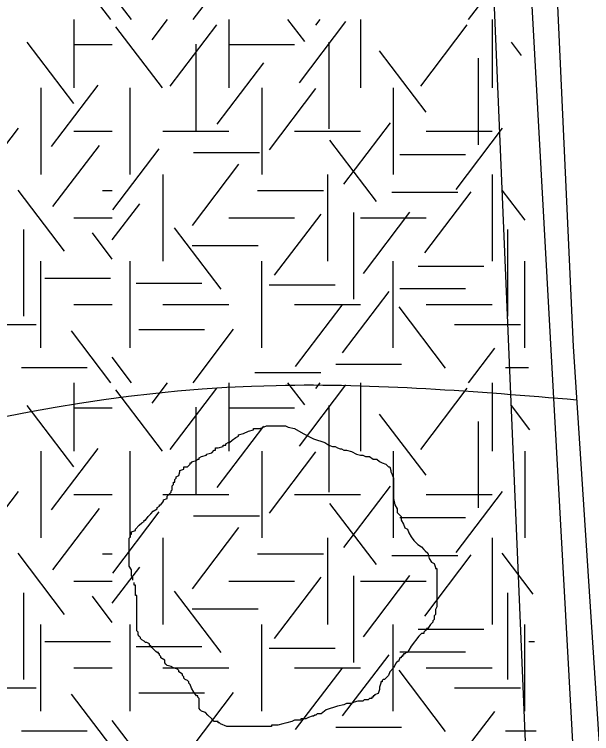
# Model space of a CAD drawing. Extents: x 419101 to 420177, y 4451541 to 4452254.
# Drawn here: x 419931.17 to 419942.95, y 4451588.77 to 4451603.44 of the extents above; entities that cross this region are included whole.
import ezdxf

# ---------------------------------------------------------------- set-up
doc = ezdxf.new("R2010")
doc.units = 0
for name, color, linetype in [('3_HALİHAZIR', 7, 'Continuous'), ('Level 27', 7, 'Continuous'), ('Level 3', 7, 'Continuous'), ('Level 41', 7, 'Continuous')]:
    doc.layers.add(name, color=color, linetype=linetype)

msp = doc.modelspace()

# ---------------------------------------------------------------- linework, layer by layer
at = {"layer": '3_HALİHAZIR'}
for points in [[(419940.056, 4451652.479), (419940.619, 4451639.261), (419942.576, 4451596.664), (419943.381, 4451584.385), (419943.692, 4451584.147), (419944.11, 4451584.115), (419945.204, 4451584.194), (419947.038, 4451584.255), (419947.276, 4451584.245), (419947.623, 4451584.202), (419947.678, 4451584.158), (419948.046, 4451583.946), (419948.292, 4451583.473), (419951.111, 4451542.778)], [(419941.466, 4451608.421), (419942.867, 4451583.053)]]:
    msp.add_lwpolyline(points, dxfattribs=at)
for points in [[(419839.353, 4451591.962), (419839.364, 4451591.971), (419844.374, 4451596.271), (419851.394, 4451601.551), (419855.474, 4451603.971), (419875.934, 4451611.761), (419891.494, 4451615.431), (419906.684, 4451617.851), (419924.462, 4451620.917), (419940.295, 4451639.301), (419940.435, 4451639.501), (419940.605, 4451639.681)], [(419830.585, 4451569.182), (419835.774, 4451573.831), (419840.974, 4451578.331), (419857.814, 4451590.841), (419892.084, 4451597.601), (419927.345, 4451605.321), (419938.763, 4451608.51), (419942.048, 4451608.213)], [(419823.158, 4451549.789), (419823.164, 4451549.79), (419829.854, 4451552.83), (419838.324, 4451557.73), (419864.054, 4451568.471), (419874.464, 4451571.841), (419888.954, 4451576.141), (419895.924, 4451578.691), (419906.074, 4451583.863), (419936.516, 4451595.874), (419942.649, 4451595.582)]]:
    msp.add_spline(points, degree=3, dxfattribs=at)
at = {"layer": 'Level 27'}
msp.add_lwpolyline([(419933.586, 4451692.981), (419939.556, 4451636.929), (419942.383, 4451569.926), (419944.571, 4451544.206), (419950.368, 4451544.849), (419950.588, 4451542.784)], dxfattribs=at)
at = {"layer": 'Level 3'}
for points in [[(419935.849, 4451594.889), (419935.953, 4451594.941), (419936.056, 4451594.967), (419936.056, 4451594.993), (419936.082, 4451594.993), (419936.108, 4451594.993), (419936.186, 4451594.993), (419936.316, 4451595.045), (419936.42, 4451595.045), (419936.497, 4451595.045), (419936.549, 4451595.045), (419936.627, 4451595.045), (419936.679, 4451595.045), (419936.705, 4451595.045), (419936.757, 4451595.019), (419936.887, 4451594.993), (419937.068, 4451594.889), (419937.276, 4451594.785), (419937.509, 4451594.707), (419937.587, 4451594.655), (419937.665, 4451594.629), (419937.717, 4451594.629), (419937.769, 4451594.603), (419937.82, 4451594.577), (419937.846, 4451594.577), (419937.898, 4451594.551), (419937.95, 4451594.551), (419938.054, 4451594.525), (419938.158, 4451594.473), (419938.235, 4451594.447), (419938.287, 4451594.447), (419938.339, 4451594.421), (419938.391, 4451594.421), (419938.417, 4451594.421), (419938.495, 4451594.37), (419938.573, 4451594.37), (419938.625, 4451594.318), (419938.676, 4451594.292), (419938.754, 4451594.266), (419938.806, 4451594.214), (419938.832, 4451594.214), (419938.858, 4451594.136), (419938.858, 4451594.11), (419938.884, 4451594.058), (419938.91, 4451593.98), (419938.91, 4451593.954), (419938.91, 4451593.876), (419938.91, 4451593.824), (419938.91, 4451593.746), (419938.91, 4451593.72), (419938.91, 4451593.642), (419938.91, 4451593.565), (419938.936, 4451593.435), (419938.988, 4451593.357), (419938.988, 4451593.279), (419939.066, 4451593.201), (419939.066, 4451593.123), (419939.117, 4451593.045), (419939.143, 4451592.967), (419939.195, 4451592.941), (419939.221, 4451592.863), (419939.273, 4451592.785), (419939.325, 4451592.708), (419939.403, 4451592.63), (419939.481, 4451592.578), (419939.532, 4451592.526), (419939.558, 4451592.5), (419939.61, 4451592.448), (419939.636, 4451592.344), (419939.688, 4451592.266), (419939.74, 4451592.24), (419939.766, 4451592.162), (419939.766, 4451592.136), (419939.792, 4451592.136), (419939.792, 4451592.11), (419939.792, 4451592.084), (419939.792, 4451592.032), (419939.792, 4451591.929), (419939.792, 4451591.877), (419939.792, 4451591.799), (419939.792, 4451591.721), (419939.792, 4451591.643), (419939.792, 4451591.565), (419939.792, 4451591.487), (419939.792, 4451591.435), (419939.792, 4451591.357), (419939.766, 4451591.305), (419939.766, 4451591.201), (419939.74, 4451591.175), (419939.74, 4451591.098), (419939.714, 4451591.072), (419939.714, 4451591.046), (419939.662, 4451590.994), (419939.61, 4451590.916), (419939.584, 4451590.916), (419939.584, 4451590.89), (419939.558, 4451590.864), (419939.532, 4451590.838), (419939.532, 4451590.812), (419939.507, 4451590.812), (419939.481, 4451590.812)], [(419933.592, 4451591.903), (419933.592, 4451591.929), (419933.592, 4451591.954), (419933.566, 4451591.98), (419933.566, 4451592.006), (419933.566, 4451592.032), (419933.566, 4451592.058), (419933.566, 4451592.084), (419933.566, 4451592.11), (419933.514, 4451592.188), (419933.514, 4451592.266), (419933.514, 4451592.292), (419933.514, 4451592.37), (419933.514, 4451592.448), (419933.514, 4451592.474), (419933.514, 4451592.5), (419933.514, 4451592.526), (419933.514, 4451592.552), (419933.514, 4451592.578), (419933.514, 4451592.604), (419933.514, 4451592.63), (419933.514, 4451592.656), (419933.514, 4451592.682), (419933.514, 4451592.76), (419933.54, 4451592.785), (419933.54, 4451592.811), (419933.54, 4451592.837), (419933.566, 4451592.837), (419933.566, 4451592.863), (419933.566, 4451592.889), (419933.644, 4451592.915), (419933.644, 4451592.941), (419933.722, 4451593.019), (419933.774, 4451593.071), (419933.825, 4451593.097), (419933.825, 4451593.123), (419933.851, 4451593.123), (419933.903, 4451593.201), (419933.955, 4451593.253), (419934.007, 4451593.305), (419934.085, 4451593.357), (419934.085, 4451593.383), (419934.137, 4451593.409), (419934.137, 4451593.435), (419934.163, 4451593.435), (419934.215, 4451593.513), (419934.215, 4451593.539), (419934.292, 4451593.565), (419934.292, 4451593.59), (419934.292, 4451593.616), (419934.344, 4451593.668), (419934.37, 4451593.694), (419934.37, 4451593.72), (419934.396, 4451593.746), (419934.396, 4451593.772), (419934.396, 4451593.798), (419934.396, 4451593.824), (419934.422, 4451593.85), (419934.422, 4451593.876), (419934.422, 4451593.902), (419934.448, 4451593.902), (419934.448, 4451593.928), (419934.448, 4451593.954), (419934.474, 4451593.98), (419934.474, 4451594.006), (419934.526, 4451594.032), (419934.552, 4451594.11), (419934.552, 4451594.136), (419934.63, 4451594.162), (419934.63, 4451594.188), (419934.63, 4451594.214), (419934.707, 4451594.214), (419934.759, 4451594.266), (419934.759, 4451594.292), (419934.785, 4451594.292), (419934.811, 4451594.318), (419934.889, 4451594.344), (419934.915, 4451594.37), (419934.941, 4451594.37), (419934.941, 4451594.396), (419934.993, 4451594.421), (419935.097, 4451594.447), (419935.097, 4451594.473), (419935.2, 4451594.499), (419935.252, 4451594.551), (419935.278, 4451594.551), (419935.278, 4451594.577), (419935.278, 4451594.603), (419935.33, 4451594.603), (419935.434, 4451594.629), (419935.434, 4451594.655), (419935.46, 4451594.655), (419935.486, 4451594.655), (419935.486, 4451594.681), (419935.538, 4451594.707), (419935.564, 4451594.707), (419935.615, 4451594.759), (419935.693, 4451594.811), (419935.745, 4451594.837), (419935.745, 4451594.863), (419935.849, 4451594.889)], [(419935.538, 4451588.916), (419935.512, 4451588.916), (419935.382, 4451588.968), (419935.356, 4451588.994), (419935.33, 4451588.994), (419935.33, 4451589.02), (419935.252, 4451589.02), (419935.2, 4451589.072), (419935.123, 4451589.15), (419935.071, 4451589.202), (419934.993, 4451589.228), (419934.967, 4451589.254), (419934.941, 4451589.28), (419934.941, 4451589.306), (419934.941, 4451589.384), (419934.941, 4451589.462), (419934.941, 4451589.487), (419934.915, 4451589.513), (419934.915, 4451589.539), (419934.889, 4451589.539), (419934.837, 4451589.617), (419934.785, 4451589.695), (419934.759, 4451589.773), (419934.733, 4451589.799), (419934.733, 4451589.825), (419934.707, 4451589.851), (419934.656, 4451589.877), (419934.63, 4451589.903), (419934.63, 4451589.929), (419934.604, 4451589.955), (419934.604, 4451589.981), (419934.526, 4451590.033), (419934.526, 4451590.059), (419934.5, 4451590.085), (419934.422, 4451590.111), (419934.37, 4451590.137), (419934.292, 4451590.163), (419934.266, 4451590.189), (419934.241, 4451590.215), (419934.241, 4451590.241), (419934.241, 4451590.267), (419934.163, 4451590.318), (419934.163, 4451590.344), (419934.137, 4451590.37), (419934.137, 4451590.396), (419934.111, 4451590.396), (419934.111, 4451590.422), (419934.085, 4451590.422), (419934.059, 4451590.448), (419934.033, 4451590.474), (419934.007, 4451590.5), (419933.981, 4451590.526), (419933.955, 4451590.552), (419933.929, 4451590.578), (419933.929, 4451590.604), (419933.877, 4451590.63), (419933.851, 4451590.63), (419933.825, 4451590.656), (419933.774, 4451590.682), (419933.748, 4451590.708), (419933.748, 4451590.734), (419933.722, 4451590.76), (419933.696, 4451590.786), (419933.696, 4451590.812), (419933.696, 4451590.838), (419933.67, 4451590.864), (419933.67, 4451590.89), (419933.67, 4451590.916), (419933.67, 4451590.994), (419933.67, 4451591.046), (419933.67, 4451591.072), (419933.67, 4451591.098), (419933.67, 4451591.123), (419933.67, 4451591.149), (419933.67, 4451591.175), (419933.67, 4451591.201), (419933.67, 4451591.227), (419933.67, 4451591.253), (419933.67, 4451591.279), (419933.67, 4451591.305), (419933.67, 4451591.331), (419933.67, 4451591.357), (419933.67, 4451591.383), (419933.67, 4451591.409), (419933.67, 4451591.435), (419933.67, 4451591.461), (419933.67, 4451591.539), (419933.67, 4451591.565), (419933.67, 4451591.591), (419933.644, 4451591.591), (419933.644, 4451591.617), (419933.644, 4451591.643), (419933.644, 4451591.669), (419933.644, 4451591.695), (419933.644, 4451591.721), (419933.644, 4451591.747), (419933.644, 4451591.773), (419933.644, 4451591.799), (419933.618, 4451591.799), (419933.618, 4451591.825), (419933.618, 4451591.851)], [(419939.481, 4451590.812), (419939.429, 4451590.76), (419939.273, 4451590.552), (419939.221, 4451590.474), (419939.195, 4451590.422), (419939.169, 4451590.422), (419939.143, 4451590.396), (419939.117, 4451590.396), (419939.117, 4451590.37), (419939.091, 4451590.37), (419939.091, 4451590.344), (419939.066, 4451590.344), (419939.066, 4451590.318), (419939.04, 4451590.318), (419939.014, 4451590.241), (419938.988, 4451590.241), (419938.962, 4451590.215), (419938.91, 4451590.111), (419938.832, 4451590.033), (419938.806, 4451589.955), (419938.728, 4451589.877), (419938.702, 4451589.877), (419938.676, 4451589.851), (419938.676, 4451589.825), (419938.65, 4451589.825), (419938.65, 4451589.799), (419938.625, 4451589.721), (419938.625, 4451589.669), (419938.599, 4451589.591), (419938.521, 4451589.565), (419938.521, 4451589.539), (419938.495, 4451589.539), (419938.495, 4451589.513), (419938.469, 4451589.513), (419938.469, 4451589.487), (419938.443, 4451589.487), (419938.417, 4451589.487), (419938.391, 4451589.462), (419938.365, 4451589.462), (419938.339, 4451589.462), (419938.313, 4451589.462), (419938.287, 4451589.436), (419938.261, 4451589.436), (419938.235, 4451589.436), (419938.209, 4451589.436), (419938.184, 4451589.436), (419938.106, 4451589.41), (419938.054, 4451589.384), (419937.976, 4451589.384), (419937.95, 4451589.384), (419937.898, 4451589.358), (419937.769, 4451589.332), (419937.535, 4451589.254), (419937.431, 4451589.176), (419937.353, 4451589.176), (419937.328, 4451589.15), (419937.302, 4451589.15), (419937.276, 4451589.124), (419937.25, 4451589.124), (419937.172, 4451589.098), (419937.12, 4451589.072), (419937.094, 4451589.072), (419937.068, 4451589.072), (419937.042, 4451589.072), (419937.016, 4451589.072), (419937.016, 4451589.046), (419936.99, 4451589.046), (419936.964, 4451589.046), (419936.887, 4451589.046), (419936.835, 4451589.02), (419936.731, 4451588.994), (419936.653, 4451588.968), (419936.549, 4451588.942), (419936.497, 4451588.942), (419936.471, 4451588.942), (419936.446, 4451588.942), (419936.42, 4451588.942), (419936.42, 4451588.916), (419936.394, 4451588.916), (419936.368, 4451588.916), (419936.342, 4451588.916), (419936.316, 4451588.916), (419936.29, 4451588.916), (419936.264, 4451588.916), (419936.238, 4451588.916), (419936.212, 4451588.916), (419936.186, 4451588.916), (419936.108, 4451588.916), (419936.056, 4451588.916), (419935.979, 4451588.916), (419935.927, 4451588.916), (419935.901, 4451588.916), (419935.875, 4451588.916), (419935.823, 4451588.916), (419935.745, 4451588.916), (419935.719, 4451588.916), (419935.667, 4451588.916), (419935.641, 4451588.916), (419935.589, 4451588.916), (419935.564, 4451588.916), (419935.538, 4451588.916)]]:
    msp.add_lwpolyline(points, dxfattribs=at)
at = {"layer": 'Level 41'}
for p, q in [((419933.143, 4451603.337), (419932.341, 4451604.393)), ((419934.819, 4451603.337), (419935.648, 4451604.428)), ((419940.439, 4451603.337), (419940.976, 4451604.043)), ((419933.566, 4451603.337), (419933.172, 4451603.855)), ((419932.384, 4451603.337), (419932.384, 4451601.939)), ((419932.384, 4451603.337), (419932.384, 4451601.939)), ((419933.982, 4451602.92), (419934.299, 4451603.337)), ((419934.353, 4451601.974), (419935.302, 4451603.224)), ((419935.548, 4451603.337), (419935.548, 4451601.939)), ((419937.097, 4451602.885), (419936.753, 4451603.337)), ((419936.99, 4451602.043), (419937.94, 4451603.293)), ((419937.323, 4451603.217), (419937.414, 4451603.337)), ((419938.234, 4451603.337), (419938.234, 4451601.939)), ((419939.467, 4451601.974), (419940.416, 4451603.224)), ((419940.92, 4451603.337), (419940.92, 4451601.939)), ((419934.193, 4451601.939), (419933.244, 4451603.189)), ((419932.385, 4451601.623), (419931.436, 4451602.872)), ((419932.384, 4451602.823), (419933.172, 4451602.823)), ((419934.873, 4451602.835), (419934.873, 4451601.068)), ((419935.548, 4451602.823), (419936.891, 4451602.823)), ((419937.59, 4451602.87), (419937.59, 4451601.103)), ((419941.522, 4451602.599), (419941.315, 4451602.872)), ((419939.574, 4451601.448), (419938.625, 4451602.697)), ((419940.638, 4451602.549), (419940.638, 4451600.782)), ((419935.313, 4451601.202), (419936.262, 4451602.452)), ((419931.713, 4451601.939), (419931.713, 4451600.172)), ((419931.713, 4451601.939), (419931.713, 4451600.172)), ((419931.933, 4451600.746), (419932.882, 4451601.996)), ((419933.534, 4451600.172), (419933.534, 4451601.939)), ((419936.22, 4451601.939), (419936.22, 4451600.172)), ((419936.379, 4451600.677), (419937.328, 4451601.927)), ((419938.906, 4451601.939), (419938.906, 4451600.172)), ((419937.896, 4451599.976), (419938.847, 4451601.225)), ((419930.308, 4451599.871), (419931.257, 4451601.121)), ((419932.384, 4451601.055), (419933.172, 4451601.055)), ((419934.205, 4451601.055), (419935.548, 4451601.055)), ((419936.891, 4451601.055), (419938.234, 4451601.055)), ((419939.577, 4451601.055), (419940.92, 4451601.055)), ((419940.187, 4451599.871), (419941.136, 4451601.121)), ((419938.562, 4451599.626), (419937.612, 4451600.875)), ((419931.959, 4451599.52), (419932.909, 4451600.769)), ((419933.182, 4451599.451), (419934.131, 4451600.7)), ((419934.829, 4451600.621), (419936.172, 4451600.621)), ((419939.037, 4451600.585), (419940.38, 4451600.585)), ((419934.807, 4451599.134), (419935.756, 4451600.384)), ((419934.205, 4451600.172), (419934.205, 4451598.405)), ((419937.563, 4451600.172), (419937.563, 4451598.405)), ((419940.92, 4451600.172), (419940.92, 4451598.405)), ((419932.198, 4451598.608), (419931.249, 4451599.857)), ((419932.968, 4451599.848), (419933.172, 4451599.848)), ((419936.135, 4451599.848), (419937.478, 4451599.848)), ((419939.547, 4451598.574), (419940.497, 4451599.824)), ((419941.596, 4451599.241), (419941.128, 4451599.857)), ((419938.877, 4451599.815), (419940.22, 4451599.815)), ((419933.172, 4451598.842), (419933.731, 4451599.578)), ((419938.095, 4451599.4), (419938.095, 4451597.632)), ((419938.295, 4451598.154), (419939.244, 4451599.403)), ((419932.384, 4451599.288), (419933.172, 4451599.288)), ((419935.548, 4451599.288), (419936.891, 4451599.288)), ((419936.484, 4451598.118), (419937.434, 4451599.368)), ((419938.234, 4451599.288), (419939.577, 4451599.288)), ((419935.392, 4451597.837), (419934.443, 4451599.087)), ((419931.359, 4451599.05), (419931.359, 4451597.282)), ((419933.172, 4451598.448), (419932.766, 4451598.982)), ((419941.238, 4451599.05), (419941.238, 4451597.282)), ((419934.802, 4451598.728), (419936.145, 4451598.728)), ((419931.713, 4451596.637), (419931.713, 4451598.405)), ((419933.534, 4451596.637), (419933.534, 4451598.405)), ((419936.22, 4451596.637), (419936.22, 4451598.405)), ((419938.906, 4451596.637), (419938.906, 4451598.405)), ((419941.592, 4451596.637), (419941.592, 4451598.405)), ((419939.411, 4451598.307), (419940.754, 4451598.307)), ((419931.795, 4451598.062), (419933.138, 4451598.062)), ((419933.657, 4451597.956), (419935, 4451597.956)), ((419936.374, 4451597.922), (419937.717, 4451597.922)), ((419937.87, 4451596.54), (419938.819, 4451597.79)), ((419939.037, 4451597.851), (419940.38, 4451597.851)), ((419932.384, 4451597.521), (419933.172, 4451597.521)), ((419934.205, 4451597.521), (419935.548, 4451597.521)), ((419936.891, 4451597.521), (419938.234, 4451597.521)), ((419936.91, 4451596.261), (419937.859, 4451597.51)), ((419939.973, 4451596.226), (419939.023, 4451597.475)), ((419939.577, 4451597.521), (419940.92, 4451597.521)), ((419930.277, 4451597.114), (419931.62, 4451597.114)), ((419940.156, 4451597.114), (419941.499, 4451597.114)), ((419933.143, 4451595.928), (419932.341, 4451596.984)), ((419933.711, 4451597.01), (419935.053, 4451597.01)), ((419934.819, 4451595.928), (419935.648, 4451597.019)), ((419940.439, 4451595.928), (419940.976, 4451596.634)), ((419933.566, 4451595.928), (419933.172, 4451596.446)), ((419937.733, 4451596.309), (419939.076, 4451596.309)), ((419931.316, 4451596.24), (419932.659, 4451596.24)), ((419941.195, 4451596.24), (419941.662, 4451596.24)), ((419936.081, 4451596.134), (419937.424, 4451596.134)), ((419932.384, 4451595.928), (419932.384, 4451594.53)), ((419932.384, 4451595.928), (419932.384, 4451594.53)), ((419933.982, 4451595.511), (419934.299, 4451595.928)), ((419935.548, 4451595.928), (419935.548, 4451594.53)), ((419937.097, 4451595.476), (419936.753, 4451595.928)), ((419936.99, 4451594.634), (419937.94, 4451595.884)), ((419937.323, 4451595.808), (419937.414, 4451595.928)), ((419938.234, 4451595.928), (419938.234, 4451594.53)), ((419940.92, 4451595.928), (419940.92, 4451594.53)), ((419934.193, 4451594.53), (419933.244, 4451595.78)), ((419934.353, 4451594.565), (419935.302, 4451595.815)), ((419939.467, 4451594.565), (419940.416, 4451595.815)), ((419932.385, 4451594.214), (419931.436, 4451595.463)), ((419934.873, 4451595.426), (419934.873, 4451593.659)), ((419937.59, 4451595.461), (419937.59, 4451593.694)), ((419941.689, 4451594.97), (419941.315, 4451595.463)), ((419932.384, 4451595.414), (419933.172, 4451595.414)), ((419935.548, 4451595.414), (419936.891, 4451595.414)), ((419939.574, 4451594.039), (419938.625, 4451595.288)), ((419940.638, 4451595.14), (419940.638, 4451593.373)), ((419935.313, 4451593.793), (419936.262, 4451595.043)), ((419931.933, 4451593.337), (419932.882, 4451594.587)), ((419931.713, 4451594.53), (419931.713, 4451592.763)), ((419931.713, 4451594.53), (419931.713, 4451592.763)), ((419933.534, 4451592.763), (419933.534, 4451594.53)), ((419936.22, 4451594.53), (419936.22, 4451592.763)), ((419936.379, 4451593.268), (419937.328, 4451594.518)), ((419938.906, 4451594.53), (419938.906, 4451592.763)), ((419941.592, 4451594.53), (419941.592, 4451592.763)), ((419941.592, 4451594.53), (419941.592, 4451592.763)), ((419937.896, 4451592.567), (419938.847, 4451593.816)), ((419930.308, 4451592.462), (419931.257, 4451593.712)), ((419940.187, 4451592.462), (419941.136, 4451593.712)), ((419932.384, 4451593.646), (419933.172, 4451593.646)), ((419934.205, 4451593.646), (419935.548, 4451593.646)), ((419936.891, 4451593.646), (419938.234, 4451593.646)), ((419939.577, 4451593.646), (419940.92, 4451593.646)), ((419938.562, 4451592.217), (419937.612, 4451593.466)), ((419931.959, 4451592.111), (419932.909, 4451593.36)), ((419933.182, 4451592.042), (419934.131, 4451593.291)), ((419934.829, 4451593.212), (419936.172, 4451593.212)), ((419939.037, 4451593.176), (419940.38, 4451593.176)), ((419934.807, 4451591.725), (419935.756, 4451592.975)), ((419934.205, 4451592.763), (419934.205, 4451590.996)), ((419937.563, 4451592.763), (419937.563, 4451590.996)), ((419940.92, 4451592.763), (419940.92, 4451590.996)), ((419932.198, 4451591.199), (419931.249, 4451592.448)), ((419932.968, 4451592.439), (419933.172, 4451592.439)), ((419936.135, 4451592.439), (419937.478, 4451592.439)), ((419938.877, 4451592.406), (419940.22, 4451592.406)), ((419939.547, 4451591.165), (419940.497, 4451592.415)), ((419941.763, 4451591.612), (419941.128, 4451592.448)), ((419933.172, 4451591.433), (419933.731, 4451592.169)), ((419936.484, 4451590.709), (419937.434, 4451591.959)), ((419938.095, 4451591.991), (419938.095, 4451590.223)), ((419938.295, 4451590.745), (419939.244, 4451591.994)), ((419932.384, 4451591.879), (419933.172, 4451591.879)), ((419935.548, 4451591.879), (419936.891, 4451591.879)), ((419938.234, 4451591.879), (419939.577, 4451591.879)), ((419931.359, 4451591.641), (419931.359, 4451589.873)), ((419935.392, 4451590.428), (419934.443, 4451591.678)), ((419941.238, 4451591.641), (419941.238, 4451589.873)), ((419933.172, 4451591.039), (419932.766, 4451591.573)), ((419934.802, 4451591.319), (419936.145, 4451591.319)), ((419931.713, 4451589.228), (419931.713, 4451590.996)), ((419933.534, 4451589.228), (419933.534, 4451590.996)), ((419936.22, 4451589.228), (419936.22, 4451590.996)), ((419938.906, 4451589.228), (419938.906, 4451590.996)), ((419939.411, 4451590.898), (419940.754, 4451590.898)), ((419941.592, 4451589.228), (419941.592, 4451590.996)), ((419931.795, 4451590.653), (419933.138, 4451590.653)), ((419941.674, 4451590.653), (419941.784, 4451590.653)), ((419933.657, 4451590.547), (419935, 4451590.547)), ((419936.374, 4451590.513), (419937.717, 4451590.513)), ((419939.037, 4451590.442), (419940.38, 4451590.442)), ((419937.87, 4451589.131), (419938.819, 4451590.381)), ((419932.384, 4451590.112), (419933.172, 4451590.112)), ((419934.205, 4451590.112), (419935.548, 4451590.112)), ((419936.891, 4451590.112), (419938.234, 4451590.112)), ((419936.91, 4451588.852), (419937.859, 4451590.101)), ((419939.973, 4451588.817), (419939.023, 4451590.066)), ((419939.577, 4451590.112), (419940.92, 4451590.112)), ((419930.277, 4451589.705), (419931.62, 4451589.705)), ((419940.156, 4451589.705), (419941.499, 4451589.705)), ((419933.143, 4451588.519), (419932.341, 4451589.575)), ((419933.711, 4451589.601), (419935.053, 4451589.601)), ((419934.819, 4451588.519), (419935.648, 4451589.61)), ((419940.439, 4451588.519), (419940.976, 4451589.225)), ((419933.566, 4451588.519), (419933.172, 4451589.037)), ((419931.316, 4451588.831), (419932.659, 4451588.831)), ((419937.733, 4451588.9), (419939.076, 4451588.9)), ((419941.195, 4451588.831), (419941.824, 4451588.831))]:
    msp.add_line(p, q, dxfattribs=at)

doc.saveas('drawing.dxf')
